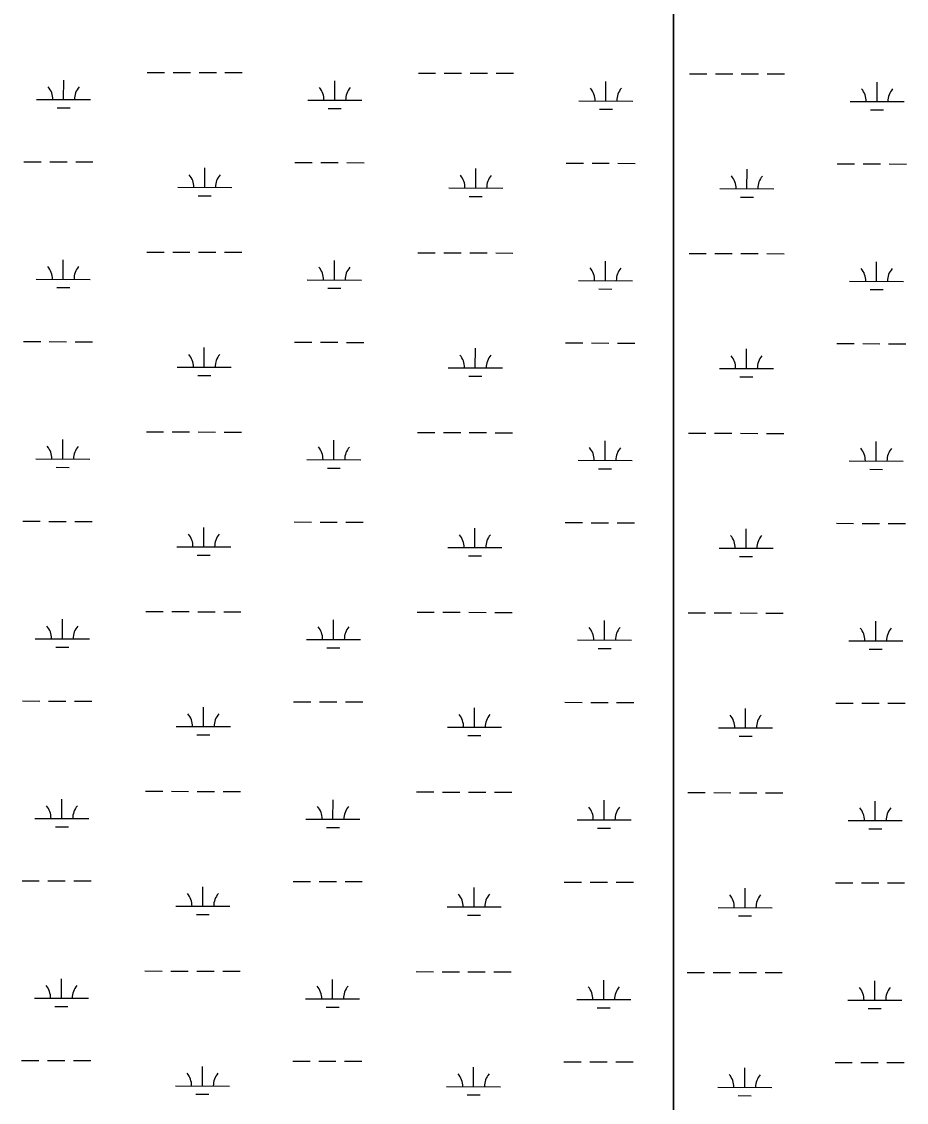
# Model space of a CAD drawing. Extents: x 3172297 to 3210190, y 958463 to 983887.
# Drawn here: x 3190202 to 3191840, y 971793 to 973793 of the extents above; entities that cross this region are included whole.
import ezdxf

# ---------------------------------------------------------------- set-up
doc = ezdxf.new("R2010")
doc.units = 0
doc.layers.add('V-SITE-VEGE', color=7, linetype='Continuous')
doc.layers.add('V-WETL-SWMP', color=7, linetype='Continuous')

msp = doc.modelspace()

# ---------------------------------------------------------------- linework, layer by layer
at = {"layer": 'V-SITE-VEGE'}
for p, q in [((3191409, 982072.9), (3191409, 969946.3)), ((3191409, 969946.3), (3191409, 982072.9))]:
    msp.add_line(p, q, dxfattribs=at)
at = {"layer": 'V-WETL-SWMP'}
for p, q in [((3190434.9, 973699.4), (3190466.9, 973699.3)), ((3190482.9, 973699.3), (3190514.9, 973699.2)), ((3190530.9, 973699.2), (3190562.9, 973699.1)), ((3190578.9, 973699), (3190610.9, 973699)), ((3190936.8, 973698.2), (3190968.8, 973698.1)), ((3190984.8, 973698), (3191016.8, 973698)), ((3191032.8, 973697.9), (3191064.8, 973697.8)), ((3191080.8, 973697.8), (3191112.8, 973697.7)), ((3191438.7, 973696.9), (3191470.7, 973696.8)), ((3191486.7, 973696.8), (3191518.7, 973696.7)), ((3191534.7, 973696.7), (3191566.7, 973696.6)), ((3191582.7, 973696.6), (3191614.7, 973696.5)), ((3190280.2, 973649), (3190280.3, 973685)), ((3190782.1, 973647.8), (3190782.2, 973683.8)), ((3191284, 973646.6), (3191284.1, 973682.6)), ((3191785.9, 973645.3), (3191786, 973681.3)), ((3190230.2, 973649.2), (3190330.2, 973648.9)), ((3190732.1, 973647.9), (3190832.1, 973647.7)), ((3191234, 973646.7), (3191334, 973646.4)), ((3190268.2, 973633.6), (3190292.2, 973633.6)), ((3190770.1, 973632.4), (3190794.1, 973632.3)), ((3191272, 973631.2), (3191296, 973631.1)), ((3191735.9, 973645.4), (3191835.9, 973645.2)), ((3191773.9, 973629.9), (3191797.9, 973629.9)), ((3190206.5, 973533.8), (3190238.5, 973533.7)), ((3190254.5, 973533.7), (3190286.5, 973533.6)), ((3190302.5, 973533.5), (3190334.5, 973533.5)), ((3190708.4, 973532.5), (3190740.4, 973532.5)), ((3190756.4, 973532.4), (3190788.4, 973532.3)), ((3190804.4, 973532.3), (3190836.4, 973532.2)), ((3191210.3, 973531.3), (3191242.3, 973531.2)), ((3191258.3, 973531.2), (3191290.3, 973531.1)), ((3191306.3, 973531.1), (3191338.3, 973531)), ((3191712.2, 973530.1), (3191744.2, 973530)), ((3191760.2, 973529.9), (3191792.2, 973529.9)), ((3191808.2, 973529.8), (3191840.2, 973529.7)), ((3190541.3, 973486.5), (3190541.3, 973522.5)), ((3191043.2, 973485.3), (3191043.2, 973521.3)), ((3191545.1, 973484), (3191545.2, 973520)), ((3190491.3, 973486.7), (3190591.3, 973486.4)), ((3190529.2, 973471.1), (3190553.2, 973471.1)), ((3190993.2, 973485.4), (3191093.2, 973485.2)), ((3191031.1, 973469.9), (3191055.1, 973469.8)), ((3191495.1, 973484.2), (3191595.1, 973483.9)), ((3191533, 973468.6), (3191557, 973468.6)), ((3190434.1, 973366.7), (3190466.1, 973366.6)), ((3190482.1, 973366.6), (3190514.1, 973366.5)), ((3190530.1, 973366.5), (3190562.1, 973366.4)), ((3190578.1, 973366.4), (3190610.1, 973366.3)), ((3190936, 973365.5), (3190968, 973365.4)), ((3190279.4, 973316.4), (3190279.5, 973352.4)), ((3190781.3, 973315.1), (3190781.4, 973351.1)), ((3190984, 973365.4), (3191016, 973365.3)), ((3191032, 973365.2), (3191064, 973365.2)), ((3191080, 973365.1), (3191112, 973365)), ((3191283.2, 973313.9), (3191283.3, 973349.9)), ((3191437.9, 973364.2), (3191469.9, 973364.2)), ((3191485.9, 973364.1), (3191517.9, 973364)), ((3191533.9, 973364), (3191565.9, 973363.9)), ((3191581.9, 973363.9), (3191613.9, 973363.8)), ((3191785.1, 973312.6), (3191785.2, 973348.6)), ((3190229.4, 973316.5), (3190329.4, 973316.2)), ((3190731.3, 973315.2), (3190831.3, 973315)), ((3191233.2, 973314), (3191333.2, 973313.8)), ((3191735.1, 973312.8), (3191835.1, 973312.5)), ((3190267.4, 973301), (3190291.4, 973300.9)), ((3190769.3, 973299.7), (3190793.3, 973299.7)), ((3191271.2, 973298.5), (3191295.2, 973298.4)), ((3191773.1, 973297.2), (3191797.1, 973297.2)), ((3190205.7, 973201.1), (3190237.7, 973201)), ((3190253.7, 973201), (3190285.7, 973200.9)), ((3190301.7, 973200.9), (3190333.7, 973200.8)), ((3190540.4, 973153.9), (3190540.5, 973189.9)), ((3190707.6, 973199.9), (3190739.6, 973199.8)), ((3190755.6, 973199.8), (3190787.6, 973199.7)), ((3190803.6, 973199.6), (3190835.6, 973199.6)), ((3191042.3, 973152.6), (3191042.4, 973188.6)), ((3191209.5, 973198.6), (3191241.5, 973198.5)), ((3191257.5, 973198.5), (3191289.5, 973198.4)), ((3191305.5, 973198.4), (3191337.5, 973198.3)), ((3191544.2, 973151.4), (3191544.3, 973187.4)), ((3191711.4, 973197.4), (3191743.4, 973197.3)), ((3191759.4, 973197.3), (3191791.4, 973197.2)), ((3191807.4, 973197.2), (3191839.4, 973197.1)), ((3190490.4, 973154), (3190590.4, 973153.7)), ((3190992.3, 973152.7), (3191092.3, 973152.5)), ((3191494.2, 973151.5), (3191594.2, 973151.2)), ((3190528.4, 973138.5), (3190552.4, 973138.4)), ((3191030.3, 973137.2), (3191054.3, 973137.2)), ((3191532.2, 973136), (3191556.2, 973135.9)), ((3190433.3, 973034), (3190465.3, 973034)), ((3190481.3, 973033.9), (3190513.3, 973033.8)), ((3190529.3, 973033.8), (3190561.3, 973033.7)), ((3190577.3, 973033.7), (3190609.3, 973033.6)), ((3190935.2, 973032.8), (3190967.2, 973032.7)), ((3190983.2, 973032.7), (3191015.2, 973032.6)), ((3191031.2, 973032.6), (3191063.2, 973032.5)), ((3191079.2, 973032.4), (3191111.2, 973032.4)), ((3191437.1, 973031.6), (3191469.1, 973031.5)), ((3191485.1, 973031.4), (3191517.1, 973031.4)), ((3191533.1, 973031.3), (3191565.1, 973031.2)), ((3191581.1, 973031.2), (3191613.1, 973031.1)), ((3190278.6, 972983.7), (3190278.7, 973019.7)), ((3190780.5, 972982.4), (3190780.6, 973018.4)), ((3191282.4, 972981.2), (3191282.5, 973017.2)), ((3191784.3, 972980), (3191784.4, 973016)), ((3190228.6, 972983.8), (3190328.6, 972983.6)), ((3190266.5, 972968.3), (3190290.5, 972968.2)), ((3190730.5, 972982.6), (3190830.5, 972982.3)), ((3190768.4, 972967), (3190792.4, 972967)), ((3191232.4, 972981.3), (3191332.4, 972981.1)), ((3191270.3, 972965.8), (3191294.3, 972965.7)), ((3191734.3, 972980.1), (3191834.3, 972979.8)), ((3191772.3, 972964.6), (3191796.3, 972964.5)), ((3190204.9, 972868.4), (3190236.9, 972868.4)), ((3190252.9, 972868.3), (3190284.9, 972868.2)), ((3190300.9, 972868.2), (3190332.9, 972868.1)), ((3190706.8, 972867.2), (3190738.8, 972867.1)), ((3190754.8, 972867.1), (3190786.8, 972867)), ((3190802.8, 972867), (3190834.8, 972866.9)), ((3191208.7, 972866), (3191240.7, 972865.9)), ((3191256.7, 972865.8), (3191288.7, 972865.8)), ((3191304.7, 972865.7), (3191336.7, 972865.6)), ((3190539.6, 972821.2), (3190539.7, 972857.2)), ((3191041.5, 972819.9), (3191041.6, 972855.9)), ((3191543.4, 972818.7), (3191543.5, 972854.7)), ((3191710.6, 972864.7), (3191742.6, 972864.6)), ((3191758.6, 972864.6), (3191790.6, 972864.5)), ((3191806.6, 972864.5), (3191838.6, 972864.4)), ((3190489.6, 972821.3), (3190589.6, 972821.1)), ((3190527.6, 972805.8), (3190551.6, 972805.7)), ((3190991.5, 972820.1), (3191091.5, 972819.8)), ((3191493.4, 972818.8), (3191593.4, 972818.6)), ((3191029.5, 972804.5), (3191053.5, 972804.5)), ((3191531.4, 972803.3), (3191555.4, 972803.2)), ((3190277.8, 972651), (3190277.8, 972687)), ((3190432.5, 972701.4), (3190464.5, 972701.3)), ((3190480.5, 972701.3), (3190512.5, 972701.2)), ((3190528.5, 972701.1), (3190560.5, 972701.1)), ((3190576.5, 972701), (3190608.5, 972700.9)), ((3190779.7, 972649.8), (3190779.7, 972685.8)), ((3190934.4, 972700.1), (3190966.4, 972700.1)), ((3190982.4, 972700), (3191014.4, 972699.9)), ((3191030.4, 972699.9), (3191062.4, 972699.8)), ((3191078.4, 972699.8), (3191110.4, 972699.7)), ((3191436.3, 972698.9), (3191468.3, 972698.8)), ((3191484.3, 972698.8), (3191516.3, 972698.7)), ((3191532.3, 972698.7), (3191564.3, 972698.6)), ((3191580.3, 972698.5), (3191612.3, 972698.5)), ((3191281.6, 972648.5), (3191281.7, 972684.5)), ((3191783.5, 972647.3), (3191783.6, 972683.3)), ((3190227.8, 972651.1), (3190327.8, 972650.9)), ((3190729.7, 972649.9), (3190829.7, 972649.6)), ((3191231.6, 972648.7), (3191331.6, 972648.4)), ((3191733.5, 972647.4), (3191833.5, 972647.2)), ((3190265.7, 972635.6), (3190289.7, 972635.6)), ((3190767.6, 972634.4), (3190791.6, 972634.3)), ((3191269.5, 972633.1), (3191293.5, 972633.1)), ((3191771.4, 972631.9), (3191795.4, 972631.8)), ((3190204.1, 972535.8), (3190236.1, 972535.7)), ((3190252.1, 972535.6), (3190284.1, 972535.6)), ((3190300.1, 972535.5), (3190332.1, 972535.4)), ((3190706, 972534.5), (3190738, 972534.4)), ((3190754, 972534.4), (3190786, 972534.3)), ((3190802, 972534.3), (3190834, 972534.2)), ((3191207.9, 972533.3), (3191239.9, 972533.2)), ((3191255.9, 972533.2), (3191287.9, 972533.1)), ((3191303.9, 972533), (3191335.9, 972533)), ((3191709.8, 972532), (3191741.8, 972532)), ((3191757.8, 972531.9), (3191789.8, 972531.8)), ((3191805.8, 972531.8), (3191837.8, 972531.7)), ((3190538.8, 972488.5), (3190538.9, 972524.5)), ((3191040.7, 972487.3), (3191040.8, 972523.3)), ((3191542.6, 972486), (3191542.7, 972522)), ((3190488.8, 972488.6), (3190588.8, 972488.4)), ((3190990.7, 972487.4), (3191090.7, 972487.1)), ((3191492.6, 972486.1), (3191592.6, 972485.9)), ((3190526.7, 972473.1), (3190550.7, 972473)), ((3191028.7, 972471.9), (3191052.7, 972471.8)), ((3191530.6, 972470.6), (3191554.6, 972470.6)), ((3190431.6, 972368.7), (3190463.6, 972368.6)), ((3190479.6, 972368.6), (3190511.6, 972368.5)), ((3190527.6, 972368.5), (3190559.6, 972368.4)), ((3190575.6, 972368.3), (3190607.6, 972368.3)), ((3190933.6, 972367.5), (3190965.6, 972367.4)), ((3190981.6, 972367.3), (3191013.6, 972367.3)), ((3191029.6, 972367.2), (3191061.6, 972367.1)), ((3191077.6, 972367.1), (3191109.6, 972367)), ((3191435.5, 972366.2), (3191467.5, 972366.1)), ((3191483.5, 972366.1), (3191515.5, 972366)), ((3191531.5, 972366), (3191563.5, 972365.9)), ((3191579.5, 972365.9), (3191611.5, 972365.8)), ((3190276.9, 972318.3), (3190277, 972354.3)), ((3190778.8, 972317.1), (3190778.9, 972353.1)), ((3191280.7, 972315.9), (3191280.8, 972351.9)), ((3191782.6, 972314.6), (3191782.7, 972350.6)), ((3190226.9, 972318.5), (3190326.9, 972318.2)), ((3190728.8, 972317.2), (3190828.8, 972317)), ((3191230.7, 972316), (3191330.7, 972315.7)), ((3191732.6, 972314.7), (3191832.6, 972314.5)), ((3190264.9, 972302.9), (3190288.9, 972302.9)), ((3190766.8, 972301.7), (3190790.8, 972301.6)), ((3191268.7, 972300.5), (3191292.7, 972300.4)), ((3191770.6, 972299.2), (3191794.6, 972299.2)), ((3190203.2, 972203.1), (3190235.2, 972203)), ((3190251.2, 972203), (3190283.2, 972202.9)), ((3190299.2, 972202.9), (3190331.2, 972202.8)), ((3190538, 972155.8), (3190538.1, 972191.8)), ((3190705.1, 972201.8), (3190737.1, 972201.8)), ((3190753.1, 972201.7), (3190785.1, 972201.6)), ((3190801.1, 972201.6), (3190833.1, 972201.5)), ((3191039.9, 972154.6), (3191040, 972190.6)), ((3191207, 972200.6), (3191239, 972200.5)), ((3191255, 972200.5), (3191287, 972200.4)), ((3191303, 972200.4), (3191335, 972200.3)), ((3191541.8, 972153.3), (3191541.9, 972189.3)), ((3191709, 972199.4), (3191741, 972199.3)), ((3191757, 972199.2), (3191789, 972199.2)), ((3191805, 972199.1), (3191837, 972199)), ((3190488, 972156), (3190588, 972155.7)), ((3190989.9, 972154.7), (3191089.9, 972154.5)), ((3191491.8, 972153.5), (3191591.8, 972153.2)), ((3190525.9, 972140.4), (3190549.9, 972140.4)), ((3191027.8, 972139.2), (3191051.8, 972139.1)), ((3191529.7, 972137.9), (3191553.7, 972137.9)), ((3190430.8, 972036), (3190462.8, 972035.9)), ((3190478.8, 972035.9), (3190510.8, 972035.8)), ((3190526.8, 972035.8), (3190558.8, 972035.7)), ((3190574.8, 972035.7), (3190606.8, 972035.6)), ((3190932.7, 972034.8), (3190964.7, 972034.7)), ((3190980.7, 972034.7), (3191012.7, 972034.6)), ((3191028.7, 972034.5), (3191060.7, 972034.5)), ((3191076.7, 972034.4), (3191108.7, 972034.3)), ((3191434.6, 972033.5), (3191466.6, 972033.5)), ((3191482.6, 972033.4), (3191514.6, 972033.3)), ((3191530.6, 972033.3), (3191562.6, 972033.2)), ((3191578.6, 972033.2), (3191610.6, 972033.1)), ((3190276.1, 971985.7), (3190276.2, 972021.7)), ((3190778, 971984.4), (3190778.1, 972020.4)), ((3191279.9, 971983.2), (3191280, 972019.2)), ((3191781.8, 971981.9), (3191781.9, 972017.9)), ((3190226.1, 971985.8), (3190326.1, 971985.5)), ((3190264.1, 971970.3), (3190288.1, 971970.2)), ((3190728, 971984.5), (3190828, 971984.3)), ((3190766, 971969), (3190790, 971969)), ((3191229.9, 971983.3), (3191329.9, 971983.1)), ((3191267.9, 971967.8), (3191291.9, 971967.7)), ((3191731.8, 971982.1), (3191831.8, 971981.8)), ((3191769.8, 971966.5), (3191793.8, 971966.5)), ((3190202.4, 971870.4), (3190234.4, 971870.3)), ((3190250.4, 971870.3), (3190282.4, 971870.2)), ((3190298.4, 971870.2), (3190330.4, 971870.1)), ((3190704.3, 971869.2), (3190736.3, 971869.1)), ((3190752.3, 971869.1), (3190784.3, 971869)), ((3190800.3, 971868.9), (3190832.3, 971868.9)), ((3191206.2, 971867.9), (3191238.2, 971867.9)), ((3191254.2, 971867.8), (3191286.2, 971867.7)), ((3191302.2, 971867.7), (3191334.2, 971867.6)), ((3191708.1, 971866.7), (3191740.1, 971866.6)), ((3191756.1, 971866.6), (3191788.1, 971866.5)), ((3191804.1, 971866.5), (3191836.1, 971866.4)), ((3190537.1, 971823.2), (3190537.2, 971859.2)), ((3191039, 971821.9), (3191039.1, 971857.9)), ((3191541, 971820.7), (3191541, 971856.7)), ((3190487.1, 971823.3), (3190587.1, 971823)), ((3190525.1, 971807.8), (3190549.1, 971807.7)), ((3190989, 971822), (3191089, 971821.8)), ((3191027, 971806.5), (3191051, 971806.5)), ((3191491, 971820.8), (3191591, 971820.6)), ((3191528.9, 971805.3), (3191552.9, 971805.2))]:
    msp.add_line(p, q, dxfattribs=at)
for centre, start, end in [((3190225, 973649.6), 359.0865, 40.6302), ((3190335.5, 973649.4), 139.0865, 180.6302), ((3190726.9, 973648.4), 359.0865, 40.6302), ((3190837.4, 973648.1), 139.0865, 180.6302), ((3191228.8, 973647.2), 359.0865, 40.6302), ((3191339.3, 973646.9), 139.0865, 180.6302), ((3191730.7, 973645.9), 359.0865, 40.6302), ((3191841.2, 973645.6), 139.0865, 180.6302), ((3190486, 973487.1), 359.0865, 40.6302), ((3190596.5, 973486.9), 139.0865, 180.6302), ((3190987.9, 973485.9), 359.0865, 40.6302), ((3191098.4, 973485.6), 139.0865, 180.6302), ((3191489.8, 973484.7), 359.0865, 40.6302), ((3191600.3, 973484.4), 139.0865, 180.6302), ((3190224.2, 973317), 359.0865, 40.6302), ((3190334.6, 973316.7), 139.0865, 180.6302), ((3190726.1, 973315.7), 359.0865, 40.6302), ((3190836.5, 973315.5), 139.0865, 180.6302), ((3191228, 973314.5), 359.0865, 40.6302), ((3191338.5, 973314.2), 139.0865, 180.6302), ((3191729.9, 973313.2), 359.0865, 40.6302), ((3191840.4, 973313), 139.0865, 180.6302), ((3190485.2, 973154.5), 359.0865, 40.6302), ((3190595.7, 973154.2), 139.0865, 180.6302), ((3190987.1, 973153.2), 359.0865, 40.6302), ((3191097.6, 973152.9), 139.0865, 180.6302), ((3191489, 973152), 359.0865, 40.6302), ((3191599.5, 973151.7), 139.0865, 180.6302), ((3190223.3, 972984.3), 359.0865, 40.6302), ((3190333.8, 972984), 139.0865, 180.6302), ((3190725.2, 972983.1), 359.0865, 40.6302), ((3190835.7, 972982.8), 139.0865, 180.6302), ((3191227.1, 972981.8), 359.0865, 40.6302), ((3191337.6, 972981.5), 139.0865, 180.6302), ((3191729.1, 972980.6), 359.0865, 40.6302), ((3191839.5, 972980.3), 139.0865, 180.6302), ((3190484.4, 972821.8), 359.0865, 40.6302), ((3190594.9, 972821.5), 139.0865, 180.6302), ((3190986.3, 972820.5), 359.0865, 40.6302), ((3191096.8, 972820.3), 139.0865, 180.6302), ((3191488.2, 972819.3), 359.0865, 40.6302), ((3191598.7, 972819), 139.0865, 180.6302), ((3190222.5, 972651.6), 359.0865, 40.6302), ((3190333, 972651.4), 139.0865, 180.6302), ((3190724.4, 972650.4), 359.0865, 40.6302), ((3190834.9, 972650.1), 139.0865, 180.6302), ((3191226.3, 972649.1), 359.0865, 40.6302), ((3191336.8, 972648.9), 139.0865, 180.6302), ((3191728.2, 972647.9), 359.0865, 40.6302), ((3191838.7, 972647.6), 139.0865, 180.6302), ((3190483.5, 972489.1), 359.0865, 40.6302), ((3190594, 972488.8), 139.0865, 180.6302), ((3190985.4, 972487.9), 359.0865, 40.6302), ((3191095.9, 972487.6), 139.0865, 180.6302), ((3191487.4, 972486.6), 359.0865, 40.6302), ((3191597.8, 972486.4), 139.0865, 180.6302), ((3190221.7, 972319), 359.0865, 40.6302), ((3190332.2, 972318.7), 139.0865, 180.6302), ((3190723.6, 972317.7), 359.0865, 40.6302), ((3190834.1, 972317.4), 139.0865, 180.6302), ((3191225.5, 972316.5), 359.0865, 40.6302), ((3191336, 972316.2), 139.0865, 180.6302), ((3191727.4, 972315.2), 359.0865, 40.6302), ((3191837.9, 972315), 139.0865, 180.6302), ((3190482.7, 972156.4), 359.0865, 40.6302), ((3190593.2, 972156.2), 139.0865, 180.6302), ((3190984.6, 972155.2), 359.0865, 40.6302), ((3191095.1, 972154.9), 139.0865, 180.6302), ((3191486.5, 972154), 359.0865, 40.6302), ((3191597, 972153.7), 139.0865, 180.6302), ((3190220.9, 971986.3), 359.0865, 40.6302), ((3190331.3, 971986), 139.0865, 180.6302), ((3190722.8, 971985), 359.0865, 40.6302), ((3190833.3, 971984.8), 139.0865, 180.6302), ((3191224.7, 971983.8), 359.0865, 40.6302), ((3191335.2, 971983.5), 139.0865, 180.6302), ((3191726.6, 971982.6), 359.0865, 40.6302), ((3191837.1, 971982.3), 139.0865, 180.6302), ((3190481.9, 971823.8), 359.0865, 40.6302), ((3190592.4, 971823.5), 139.0865, 180.6302), ((3190983.8, 971822.5), 359.0865, 40.6302), ((3191094.3, 971822.3), 139.0865, 180.6302), ((3191485.7, 971821.3), 359.0865, 40.6302), ((3191596.2, 971821), 139.0865, 180.6302)]:
    msp.add_arc(centre, 35.2, start, end, dxfattribs=at)

doc.saveas('drawing.dxf')
